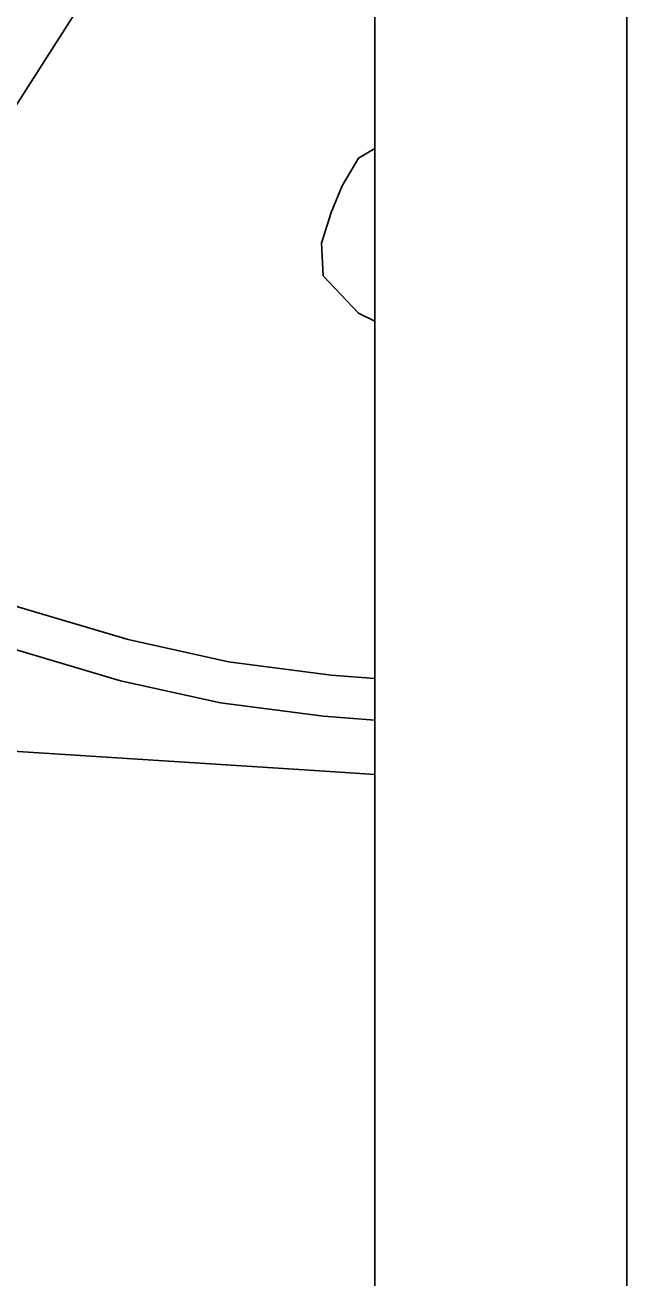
# Model space of a CAD drawing. Extents: x 208586767.6 to 208586821.4, y -134301046.9 to -134301022.9.
# Drawn here: x 208586784.6896 to 208586784.9283, y -134301025.5676 to -134301025.071 of the extents above; entities that cross this region are included whole.
import ezdxf

# ---------------------------------------------------------------- set-up
doc = ezdxf.new("R2010")
doc.units = 0
for name, color, linetype in [('GM_X_Corporation', 7, 'Continuous'), ('GM_X_County_Road', 7, 'Continuous'), ('GM_X_Minor_River', 7, 'Continuous'), ('GM_X_State_Route', 7, 'Continuous'), ('SH_Data', 7, 'Continuous')]:
    doc.layers.add(name, color=color, linetype=linetype)

msp = doc.modelspace()

# ---------------------------------------------------------------- linework, layer by layer
at = {"layer": 'GM_X_Corporation'}
for points in [[(208586781.2713, -134301027.08974), (208586781.66767, -134301027.11182), (208586781.70565, -134301027.11389), (208586781.73439, -134301027.11478), (208586781.83292, -134301027.12067), (208586781.85487, -134301027.12198), (208586781.8736, -134301027.12311), (208586781.98002, -134301027.12952), (208586782.16851, -134301027.1422), (208586782.60862, -134301027.16689), (208586782.63783, -134301027.1684), (208586782.64799, -134301027.16914), (208586782.71997, -134301027.17286), (208586782.8221, -134301027.17804), (208586783.52209, -134301027.22326), (208586783.90358, -134301027.24741), (208586784.26165, -134301027.26942), (208586784.82826, -134301027.30513), (208586784.82826, -134301024.04072), (208586780.86862, -134301024.04072)], [(208586784.82826, -134301025.91491), (208586784.82826, -134301024.3829), (208586784.82305, -134301024.38622), (208586784.82319, -134301024.38286), (208586784.81998, -134301024.37751), (208586784.78439, -134301024.32112), (208586784.766, -134301024.33248), (208586784.77125, -134301024.26873), (208586784.77428, -134301024.21641), (208586784.7746, -134301024.2095), (208586784.81998, -134301024.21241), (208586784.82826, -134301024.21299), (208586784.82826, -134301024.04072), (208586782.91213, -134301024.04072)]]:
    msp.add_lwpolyline(points, dxfattribs=at)
at = {"layer": 'GM_X_County_Road'}
msp.add_line((208586784.8085, -134301025.36679), (208586784.82826, -134301025.36805), dxfattribs=at)
for points in [[(208586784.60414, -134301025.34388), (208586784.61542, -134301025.28846), (208586784.61856, -134301025.2722), (208586784.62435, -134301025.24223), (208586784.6318, -134301025.20886), (208586784.63824, -134301025.19009), (208586784.64472, -134301025.1751), (208586784.65501, -134301025.15401), (208586784.67194, -134301025.12689), (208586784.68385, -134301025.10637), (208586784.71968, -134301025.05022), (208586784.73035, -134301025.03573), (208586784.73954, -134301025.02244), (208586784.74498, -134301025.01642), (208586784.77075, -134301024.98797), (208586784.78316, -134301024.97479)], [(208586783.87501, -134301025.30765), (208586783.93163, -134301025.31145), (208586784.60216, -134301025.3536), (208586784.8085, -134301025.36679)]]:
    msp.add_lwpolyline(points, dxfattribs=at)
at = {"layer": 'GM_X_Minor_River'}
msp.add_lwpolyline([(208586784.82826, -134301025.11998), (208586784.82181, -134301025.12376), (208586784.81529, -134301025.13473), (208586784.81105, -134301025.14533), (208586784.80717, -134301025.15745), (208586784.80785, -134301025.17036), (208586784.8218, -134301025.18524), (208586784.82826, -134301025.18843)], dxfattribs=at)
at = {"layer": 'GM_X_State_Route'}
for points in [[(208586784.62566, -134301025.27568), (208586784.64873, -134301025.28701), (208586784.68711, -134301025.3017), (208586784.73054, -134301025.31464), (208586784.77024, -134301025.32342), (208586784.81103, -134301025.32868), (208586784.82826, -134301025.33)], [(208586784.61808, -134301025.28977), (208586784.64559, -134301025.30326), (208586784.68397, -134301025.31796), (208586784.7274, -134301025.3309), (208586784.7671, -134301025.33967), (208586784.80789, -134301025.34494), (208586784.82826, -134301025.34649)]]:
    msp.add_lwpolyline(points, dxfattribs=at)
at = {"layer": 'SH_Data'}
for p, q in [((208586784.92826, -134301023.94072), (208586784.92826, -134301030.94072)), ((208586784.82826, -134301024.04072), (208586784.82826, -134301030.84072))]:
    msp.add_line(p, q, dxfattribs=at)

doc.saveas('drawing.dxf')
